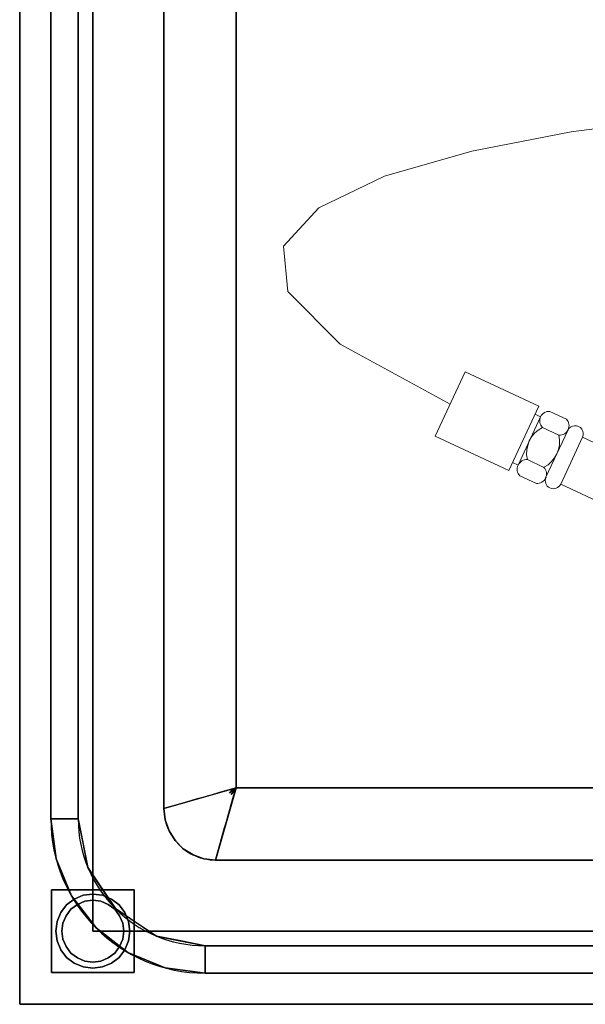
# Model space of a CAD drawing. Extents: x 3940905 to 4145695, y 925352 to 1109797.
# Tile 969 of 1056: x 4062406 to 4062680, y 1101197 to 1101674. Entities that reach past the tile are written whole.
import ezdxf

# ---------------------------------------------------------------- set-up
doc = ezdxf.new("R2010")
doc.units = 0
doc.header["$LTSCALE"] = 750
doc.header["$MEASUREMENT"] = 0
doc.layers.add('CKD Equipments', color=252, linetype='CONTINUOUS', lineweight=0)

msp = doc.modelspace()

# ---------------------------------------------------------------- linework, layer by layer
at = {"layer": 'CKD Equipments', "color": 4, "lineweight": -2, "ltscale": 0.2}
for p, q in [((4062405.64, 1101196.68), (4062405.64, 1101896.68)), ((4062420.75, 1101286.68), (4062420.75, 1101786.68)), ((4062434.03, 1101786.68), (4062434.03, 1101286.68)), ((4062475.64, 1101291.68), (4062475.64, 1101741.68)), ((4062510.64, 1101731.68), (4062510.64, 1101301.68)), ((4062510.64, 1101301.68), (4063300.64, 1101301.68)), ((4063310.64, 1101266.68), (4062500.64, 1101266.68)), ((4062495.64, 1101225.07), (4063315.64, 1101225.07)), ((4063315.64, 1101211.79), (4062495.64, 1101211.79)), ((4063405.64, 1101196.68), (4062405.64, 1101196.68))]:
    msp.add_line(p, q, dxfattribs=at)
at = {"layer": 'CKD Equipments', "color": 5, "lineweight": 0}
for p, q in [((4062673.24, 1101620.01), (4062723.05, 1101626.53)), ((4062625.02, 1101610.69), (4062673.24, 1101620.01)), ((4062582.77, 1101598.42), (4062625.02, 1101610.69)), ((4062550.88, 1101583.06), (4062582.77, 1101598.42)), ((4062533.74, 1101564.47), (4062550.88, 1101583.06)), ((4062535.73, 1101542.51), (4062533.74, 1101564.47)), ((4062561.22, 1101517.03), (4062535.73, 1101542.51)), ((4062614.62, 1101487.89), (4062561.22, 1101517.03)), ((4062607.34, 1101472.28), (4062621.9, 1101503.5)), ((4062657.58, 1101486.87), (4062621.9, 1101503.5)), ((4062657.58, 1101486.87), (4062643.03, 1101455.64)), ((4062658.44, 1101481.72), (4062647.52, 1101458.3)), ((4062658.44, 1101481.72), (4062655.76, 1101482.96)), ((4062670.96, 1101480.63), (4062662.93, 1101484.37)), ((4062667.32, 1101472.82), (4062659.3, 1101476.57)), ((4062643.03, 1101455.64), (4062607.34, 1101472.28)), ((4062671.82, 1101475.48), (4062660.9, 1101452.06)), ((4062661.07, 1101452.41), (4062671.66, 1101475.13)), ((4062668.2, 1101449.09), (4062678.79, 1101471.8)), ((4062712.85, 1101455.92), (4062678.79, 1101471.8)), ((4062647.52, 1101458.3), (4062644.85, 1101459.55)), ((4062660.05, 1101457.21), (4062652.02, 1101460.95)), ((4062656.41, 1101449.41), (4062648.38, 1101453.15)), ((4062701.43, 1101433.6), (4062668.2, 1101449.09))]:
    msp.add_line(p, q, dxfattribs=at)
at = {"layer": 'CKD Equipments', "color": 4, "lineweight": -2, "ltscale": 0.2}
for centre, radius in [((4062500.64, 1101291.68), 25), ((4062495.64, 1101286.68), 74.89), ((4062495.64, 1101286.68), 61.61)]:
    msp.add_arc(centre, radius, 180, 270, dxfattribs=at)
at = {"layer": 'CKD Equipments', "color": 5, "lineweight": 0, "extrusion": (0, 0, -1)}
for centre, major_axis, start_param, end_param in [((4062662.62, 1101479.77), (-3.26, 3.26), 4.731862, 7.136157), ((4062667.64, 1101477.43), (3.26, 3.26), 0.019473, 2.423768), ((4062665.7, 1101464.08), (9.92, 9.92), 3.702618, 5.023808), ((4062675.22, 1101473.46), (-2.78, 2.78), 5.934009, 9.075602), ((4062653.64, 1101469.7), (9.92, 9.92), 0.561026, 1.882215), ((4062651.71, 1101456.35), (3.26, 3.26), 3.161065, 5.565361), ((4062656.72, 1101454.01), (-3.26, 3.26), 1.590269, 3.994564), ((4062664.64, 1101450.75), (-2.78, 2.78), 2.792417, 5.934009)]:
    msp.add_ellipse(centre, major_axis=major_axis, ratio=1, start_param=start_param, end_param=end_param, dxfattribs=at)
at = {"layer": 'CKD Equipments', "color": 4, "lineweight": -2, "ltscale": 0.2}
for points, invisible_edges in [([(4062405.64, 1101196.68, 850), (4062405.64, 1101196.68, 900), (4062405.64, 1101873.68, 900), (4062405.64, 1101896.68, 850)], 4), ([(4062441.14, 1101786.68, 850), (4062441.14, 1101232.18, 850), (4062405.64, 1101196.68, 850), (4062405.64, 1101896.68, 850)], 10), ([(4062420.75, 1101286.68, 900), (4062420.75, 1101786.68, 900), (4062405.64, 1101873.68, 900), (4062405.64, 1101196.68, 900)], 10), ([(4062434.03, 1101286.68, 890), (4062475.64, 1101291.68, 890), (4062475.64, 1101741.68, 890), (4062434.03, 1101786.68, 890)], 5), ([(4063241.15, 1101683.8, 480), (4063242.65, 1101680.18, 480), (4062441.14, 1101232.18, 480), (4062441.14, 1101786.68, 480)], 10), ([(4062510.64, 1101731.68, 520), (4062510.64, 1101301.68, 520), (4063225.33, 1101670.18, 520), (4063221.83, 1101678.62, 520)], 10), ([(4062441.14, 1101232.18, 480), (4063242.65, 1101680.18, 480), (4063245.03, 1101677.07, 480), (4063370.14, 1101232.18, 480)], 5), ([(4063230.89, 1101662.93, 520), (4063225.33, 1101670.18, 520), (4062510.64, 1101301.68, 520), (4063300.64, 1101301.68, 520)], 10), ([(4062502.6, 1101299.38, 605), (4062498.58, 1101298.23, 647.5), (4062501.76, 1101297.21, 616.74)], 14), ([(4062502.6, 1101299.38, 605), (4062504.37, 1101298.08, 589.69), (4062506.62, 1101300.53, 562.5)], 3), ([(4062510.64, 1101301.68, 520), (4062506.62, 1101300.53, 562.5), (4062508.09, 1101300.44, 547.6)], 2), ([(4062507.5, 1101299.33, 557.25), (4062508.29, 1101298.54, 557.25), (4062510.64, 1101301.68, 520)], 1), ([(4062508.09, 1101300.44, 547.6), (4062507.5, 1101299.33, 557.25), (4062510.64, 1101301.68, 520)], 1), ([(4062508.29, 1101298.54, 557.25), (4062509.4, 1101299.13, 547.6), (4062510.64, 1101301.68, 520)], 1), ([(4062509.4, 1101299.13, 547.6), (4062509.49, 1101297.66, 562.5), (4062510.64, 1101301.68, 520)], 1), ([(4062486.4, 1101294.75, 776.25), (4062483.68, 1101293.98, 805), (4062487.62, 1101288.37, 776.25)], 14), ([(4062486.4, 1101294.75, 776.25), (4062487.62, 1101288.37, 776.25), (4062489.12, 1101295.53, 747.5)], 3), ([(4062491.84, 1101296.31, 718.75), (4062489.12, 1101295.53, 747.5), (4062490.76, 1101290.06, 741.73)], 14), ([(4062494.01, 1101292.27, 704.37), (4062494.56, 1101297.09, 690), (4062491.84, 1101296.31, 718.75)], 13), ([(4062496.57, 1101297.66, 668.75), (4062494.56, 1101297.09, 690), (4062495.92, 1101294.62, 679.37)], 14), ([(4062498.58, 1101298.23, 647.5), (4062496.57, 1101297.66, 668.75), (4062499.28, 1101295.76, 644.25)], 14), ([(4062508.34, 1101293.64, 605), (4062509.49, 1101297.66, 562.5), (4062507.04, 1101295.41, 589.69)], 14), ([(4062476.27, 1101286.11, 890), (4062475.64, 1101291.68, 890), (4062434.03, 1101286.68, 890)], 14), ([(4062479.06, 1101286.35, 862.4), (4062479.66, 1101292.83, 847.5), (4062475.64, 1101291.68, 890)], 13), ([(4062475.64, 1101291.68, 890), (4062476.27, 1101286.11, 890), (4062479.06, 1101286.35, 862.4)], 14), ([(4062483.68, 1101293.98, 805), (4062479.66, 1101292.83, 847.5), (4062483.63, 1101286.15, 820.31)], 14), ([(4062507.67, 1101291.27, 630), (4062502.91, 1101289.81, 655.55), (4062506.99, 1101288.91, 655)], 3), ([(4062506.99, 1101288.91, 655), (4062502.91, 1101289.81, 655.55), (4062506.31, 1101286.54, 680)], 3), ([(4062507.67, 1101291.27, 630), (4062508.34, 1101293.64, 605), (4062504.15, 1101292.02, 631.14)], 14), ([(4062423.3, 1101267.3, 900), (4062420.75, 1101286.68, 900), (4062405.64, 1101196.68, 900)], 14), ([(4062423.3, 1101267.3, 900), (4062436.38, 1101274.89, 890), (4062420.75, 1101286.68, 900)], 3), ([(4062434.03, 1101286.68, 890), (4062420.75, 1101286.68, 900), (4062436.38, 1101274.89, 890)], 2), ([(4062438.72, 1101263.1, 890), (4062478.12, 1101280.83, 890), (4062476.27, 1101286.11, 890), (4062434.03, 1101286.68, 890)], 5), ([(4062476.27, 1101286.11, 890), (4062478.12, 1101280.83, 890), (4062479.06, 1101286.35, 862.4)], 14), ([(4062501.37, 1101287.74, 680), (4062505.64, 1101284.18, 705), (4062506.31, 1101286.54, 680)], 13), ([(4062481.1, 1101276.09, 890), (4062478.12, 1101280.83, 890), (4062438.72, 1101263.1, 890), (4062452.08, 1101243.12, 890)], 10), ([(4062478.12, 1101280.83, 890), (4062481.1, 1101276.09, 890), (4062482.61, 1101280.72, 852.75)], 14), ([(4062499.39, 1101280.93, 748.39), (4062504.29, 1101279.45, 755), (4062504.96, 1101281.81, 730)], 13), ([(4062504.29, 1101279.45, 755), (4062499.39, 1101280.93, 748.39), (4062503.61, 1101277.09, 780)], 3), ([(4062505.64, 1101284.18, 705), (4062500.2, 1101284.1, 716.71), (4062504.96, 1101281.81, 730)], 3), ([(4062485.05, 1101272.13, 890), (4062481.1, 1101276.09, 890), (4062452.08, 1101243.12, 890), (4062472.06, 1101229.76, 890)], 10), ([(4062481.1, 1101276.09, 890), (4062485.05, 1101272.13, 890), (4062489.69, 1101273.65, 852.75)], 14), ([(4062497.86, 1101276.95, 790.25), (4062502.94, 1101274.72, 805), (4062503.61, 1101277.09, 780)], 13), ([(4062423.3, 1101267.3, 900), (4062438.72, 1101263.1, 890), (4062436.38, 1101274.89, 890)], 13), ([(4062485.05, 1101272.13, 890), (4062472.06, 1101229.76, 890), (4062489.79, 1101269.15, 890)], 3), ([(4062485.05, 1101272.13, 890), (4062489.79, 1101269.15, 890), (4062489.69, 1101273.65, 852.75)], 14), ([(4062502.94, 1101274.72, 805), (4062495.12, 1101274.67, 820.32), (4062501.79, 1101270.7, 847.5)], 3), ([(4062500.64, 1101266.68, 890), (4062501.79, 1101270.7, 847.5), (4062495.31, 1101270.1, 862.41)], 14), ([(4062405.64, 1101196.68, 900), (4062430.78, 1101249.24, 900), (4062423.3, 1101267.3, 900)], 13), ([(4062438.72, 1101263.1, 890), (4062423.3, 1101267.3, 900), (4062430.78, 1101249.24, 900)], 13), ([(4062495.08, 1101267.31, 890), (4062489.79, 1101269.15, 890), (4062472.06, 1101229.76, 890), (4062495.64, 1101225.07, 890)], 10), ([(4062495.08, 1101267.31, 890), (4062495.31, 1101270.1, 862.41), (4062489.79, 1101269.15, 890)], 3), ([(4062500.64, 1101266.68, 890), (4062495.31, 1101270.1, 862.41), (4062495.08, 1101267.31, 890)], 3), ([(4062500.64, 1101266.68, 890), (4062495.08, 1101267.31, 890), (4062495.64, 1101225.07, 890), (4063315.64, 1101225.07, 890)], 10), ([(4063315.64, 1101225.07, 890), (4063316.2, 1101267.31, 890), (4063310.64, 1101266.68, 890), (4062500.64, 1101266.68, 890)], 9), ([(4062445.4, 1101253.11, 890), (4062438.72, 1101263.1, 890), (4062430.78, 1101249.24, 900)], 14), ([(4062442.69, 1101233.73, 900), (4062445.4, 1101253.11, 890), (4062430.78, 1101249.24, 900)], 3), ([(4062445.4, 1101253.11, 890), (4062442.69, 1101233.73, 900), (4062452.08, 1101243.12, 890)], 3), ([(4062430.78, 1101249.24, 900), (4062405.64, 1101196.68, 900), (4062442.69, 1101233.73, 900)], 3), ([(4062458.52, 1101236.84, 5), (4062441.14, 1101250.18, 5), (4062436.48, 1101249.57, 5), (4062425.55, 1101241.18, 5)], 13), ([(4062453.87, 1101244.91, 0), (4062456.73, 1101241.18, 0), (4062425.55, 1101241.18, 0), (4062441.14, 1101250.18, 0)], 14), ([(4062425.55, 1101241.18, 0), (4062436.48, 1101249.57, 0), (4062441.14, 1101250.18, 0)], 13), ([(4062436.48, 1101249.57, 5), (4062432.14, 1101247.77, 5), (4062428.41, 1101244.91, 5), (4062425.55, 1101241.18, 5)], 8), ([(4062428.41, 1101244.91, 0), (4062432.14, 1101247.77, 0), (4062436.48, 1101249.57, 0), (4062425.55, 1101241.18, 0)], 4), ([(4062426.14, 1101232.18, 5), (4062426.65, 1101236.06, 5), (4062428.15, 1101239.68, 5), (4062441.14, 1101247.18, 5)], 12), ([(4062433.64, 1101245.17, 5), (4062437.26, 1101246.67, 5), (4062441.14, 1101247.18, 5), (4062428.15, 1101239.68, 5)], 12), ([(4062432.14, 1101247.77, 0), (4062428.41, 1101244.91, 0), (4062428.41, 1101244.91, 5), (4062432.14, 1101247.77, 5)], 10), ([(4062436.48, 1101249.57, 0), (4062432.14, 1101247.77, 0), (4062432.14, 1101247.77, 5), (4062436.48, 1101249.57, 5)], 10), ([(4062437.26, 1101246.67, 75), (4062433.64, 1101245.17, 75), (4062441.14, 1101247.18, 75)], 2), ([(4062437.26, 1101246.67, 75), (4062437.26, 1101246.67, 5), (4062433.64, 1101245.17, 5), (4062433.64, 1101245.17, 75)], 5), ([(4062441.14, 1101250.18, 0), (4062436.48, 1101249.57, 0), (4062436.48, 1101249.57, 5), (4062441.14, 1101250.18, 5)], 10), ([(4062437.26, 1101246.67, 5), (4062437.26, 1101246.67, 75), (4062441.14, 1101247.18, 75), (4062441.14, 1101247.18, 5)], 5), ([(4062458.52, 1101236.84, 5), (4062456.73, 1101241.18, 5), (4062453.87, 1101244.91, 5), (4062441.14, 1101250.18, 5)], 12), ([(4062450.14, 1101247.77, 5), (4062445.8, 1101249.57, 5), (4062441.14, 1101250.18, 5), (4062453.87, 1101244.91, 5)], 4), ([(4062441.14, 1101250.18, 0), (4062445.8, 1101249.57, 0), (4062450.14, 1101247.77, 0), (4062453.87, 1101244.91, 0)], 8), ([(4062441.14, 1101250.18, 5), (4062445.8, 1101249.57, 5), (4062445.8, 1101249.57, 0), (4062441.14, 1101250.18, 0)], 10), ([(4062445.02, 1101246.67, 75), (4062441.14, 1101247.18, 75), (4062451.74, 1101242.79, 75), (4062448.64, 1101245.17, 75)], 2), ([(4062451.74, 1101242.79, 5), (4062441.14, 1101247.18, 5), (4062445.02, 1101246.67, 5), (4062448.64, 1101245.17, 5)], 1), ([(4062445.02, 1101246.67, 75), (4062445.02, 1101246.67, 5), (4062441.14, 1101247.18, 5), (4062441.14, 1101247.18, 75)], 5), ([(4062448.64, 1101245.17, 75), (4062448.64, 1101245.17, 5), (4062445.02, 1101246.67, 5), (4062445.02, 1101246.67, 75)], 5), ([(4062450.14, 1101247.77, 0), (4062445.8, 1101249.57, 0), (4062445.8, 1101249.57, 5), (4062450.14, 1101247.77, 5)], 10), ([(4062453.87, 1101244.91, 0), (4062450.14, 1101247.77, 0), (4062450.14, 1101247.77, 5), (4062453.87, 1101244.91, 5)], 10), ([(4062428.41, 1101244.91, 0), (4062425.55, 1101241.18, 0), (4062425.55, 1101241.18, 5), (4062428.41, 1101244.91, 5)], 10), ([(4062455.63, 1101236.06, 75), (4062454.13, 1101239.68, 75), (4062451.74, 1101242.79, 75), (4062426.14, 1101232.18, 75)], 12), ([(4062428.15, 1101239.68, 75), (4062426.65, 1101236.06, 75), (4062426.14, 1101232.18, 75), (4062451.74, 1101242.79, 75)], 12), ([(4062428.15, 1101239.68, 75), (4062433.64, 1101245.17, 75), (4062430.53, 1101242.79, 75)], 1), ([(4062433.64, 1101245.17, 5), (4062428.15, 1101239.68, 5), (4062430.53, 1101242.79, 5)], 1), ([(4062430.53, 1101242.79, 75), (4062430.53, 1101242.79, 5), (4062428.15, 1101239.68, 5), (4062428.15, 1101239.68, 75)], 5), ([(4062433.64, 1101245.17, 75), (4062433.64, 1101245.17, 5), (4062430.53, 1101242.79, 5), (4062430.53, 1101242.79, 75)], 5), ([(4062452.08, 1101243.12, 890), (4062442.69, 1101233.73, 900), (4062462.07, 1101236.44, 890)], 3), ([(4062451.74, 1101242.79, 75), (4062451.74, 1101242.79, 5), (4062448.64, 1101245.17, 5), (4062448.64, 1101245.17, 75)], 5), ([(4062451.74, 1101242.79, 5), (4062454.13, 1101239.68, 5), (4062455.63, 1101236.06, 5)], 12), ([(4062451.74, 1101242.79, 75), (4062454.13, 1101239.68, 75), (4062454.13, 1101239.68, 5), (4062451.74, 1101242.79, 5)], 10), ([(4062456.73, 1101241.18, 0), (4062453.87, 1101244.91, 0), (4062453.87, 1101244.91, 5), (4062456.73, 1101241.18, 5)], 10), ([(4062425.55, 1101241.18, 5), (4062423.75, 1101236.84, 5), (4062423.14, 1101232.18, 5), (4062458.52, 1101236.84, 5)], 12), ([(4062425.55, 1101241.18, 0), (4062456.73, 1101241.18, 0), (4062423.75, 1101227.52, 0), (4062423.14, 1101232.18, 0)], 11), ([(4062425.55, 1101241.18, 0), (4062423.14, 1101232.18, 0), (4062423.75, 1101236.84, 0)], 1), ([(4062423.75, 1101227.52, 0), (4062456.73, 1101241.18, 0), (4062458.52, 1101236.84, 0), (4062458.52, 1101227.52, 0)], 13), ([(4062425.55, 1101241.18, 0), (4062423.75, 1101236.84, 0), (4062423.75, 1101236.84, 5), (4062425.55, 1101241.18, 5)], 10), ([(4062428.15, 1101239.68, 75), (4062428.15, 1101239.68, 5), (4062426.65, 1101236.06, 5), (4062426.65, 1101236.06, 75)], 5), ([(4062454.13, 1101239.68, 5), (4062454.13, 1101239.68, 75), (4062455.63, 1101236.06, 75), (4062455.63, 1101236.06, 5)], 5), ([(4062458.52, 1101236.84, 0), (4062456.73, 1101241.18, 0), (4062456.73, 1101241.18, 5), (4062458.52, 1101236.84, 5)], 10), ([(4062458.19, 1101221.83, 900), (4062442.69, 1101233.73, 900), (4062405.64, 1101196.68, 900)], 14), ([(4062441.14, 1101232.18, 850), (4063370.14, 1101232.18, 850), (4063405.64, 1101196.68, 850), (4062405.64, 1101196.68, 850)], 10), ([(4062423.14, 1101232.18, 5), (4062458.52, 1101227.52, 5), (4062459.14, 1101232.18, 5), (4062458.52, 1101236.84, 5)], 9), ([(4062423.14, 1101232.18, 5), (4062423.75, 1101236.84, 5), (4062423.75, 1101236.84, 0), (4062423.14, 1101232.18, 0)], 2), ([(4062458.52, 1101227.52, 5), (4062423.14, 1101232.18, 5), (4062423.75, 1101227.52, 5), (4062432.14, 1101216.59, 5)], 13), ([(4062423.14, 1101232.18, 0), (4062423.75, 1101227.52, 0), (4062423.75, 1101227.52, 5), (4062423.14, 1101232.18, 5)], 2), ([(4062426.14, 1101232.18, 75), (4062426.65, 1101228.3, 75), (4062428.15, 1101224.68, 75), (4062455.63, 1101236.06, 75)], 12), ([(4062428.15, 1101224.68, 5), (4062426.14, 1101232.18, 5), (4062455.63, 1101236.06, 5), (4062430.53, 1101221.57, 5)], 7), ([(4062426.65, 1101236.06, 75), (4062426.65, 1101236.06, 5), (4062426.14, 1101232.18, 5), (4062426.14, 1101232.18, 75)], 1), ([(4062426.65, 1101228.3, 5), (4062426.14, 1101232.18, 5), (4062428.15, 1101224.68, 5)], 2), ([(4062426.14, 1101232.18, 75), (4062426.14, 1101232.18, 5), (4062426.65, 1101228.3, 5), (4062426.65, 1101228.3, 75)], 4), ([(4062455.63, 1101236.06, 75), (4062428.15, 1101224.68, 75), (4062430.53, 1101221.57, 75), (4062456.14, 1101232.18, 75)], 5), ([(4062430.53, 1101221.57, 75), (4062445.02, 1101217.69, 75), (4062448.64, 1101219.19, 75), (4062456.14, 1101232.18, 75)], 13), ([(4062458.19, 1101221.83, 900), (4062462.07, 1101236.44, 890), (4062442.69, 1101233.73, 900)], 3), ([(4062455.63, 1101228.3, 75), (4062456.14, 1101232.18, 75), (4062448.64, 1101219.19, 75), (4062454.13, 1101224.68, 75)], 6), ([(4062456.14, 1101232.18, 5), (4062455.63, 1101228.3, 5), (4062455.63, 1101236.06, 5)], 2), ([(4062456.14, 1101232.18, 5), (4062455.63, 1101236.06, 5), (4062455.63, 1101236.06, 75), (4062456.14, 1101232.18, 75)], 2), ([(4062455.63, 1101228.3, 75), (4062455.63, 1101228.3, 5), (4062456.14, 1101232.18, 5), (4062456.14, 1101232.18, 75)], 1), ([(4062458.19, 1101221.83, 900), (4062472.06, 1101229.76, 890), (4062462.07, 1101236.44, 890)], 13), ([(4062458.52, 1101227.52, 0), (4062458.52, 1101236.84, 0), (4062459.14, 1101232.18, 0)], 1), ([(4062459.14, 1101232.18, 0), (4062458.52, 1101236.84, 0), (4062458.52, 1101236.84, 5), (4062459.14, 1101232.18, 5)], 2), ([(4062459.14, 1101232.18, 5), (4062458.52, 1101227.52, 5), (4062458.52, 1101227.52, 0), (4062459.14, 1101232.18, 0)], 2), ([(4062425.55, 1101223.18, 5), (4062428.41, 1101219.45, 5), (4062432.14, 1101216.59, 5), (4062423.75, 1101227.52, 5)], 4), ([(4062450.14, 1101216.59, 0), (4062423.75, 1101227.52, 0), (4062458.52, 1101227.52, 0), (4062453.87, 1101219.45, 0)], 7), ([(4062423.75, 1101227.52, 0), (4062450.14, 1101216.59, 0), (4062445.8, 1101214.79, 0), (4062432.14, 1101216.59, 0)], 13), ([(4062432.14, 1101216.59, 0), (4062428.41, 1101219.45, 0), (4062425.55, 1101223.18, 0), (4062423.75, 1101227.52, 0)], 8), ([(4062423.75, 1101227.52, 0), (4062425.55, 1101223.18, 0), (4062425.55, 1101223.18, 5), (4062423.75, 1101227.52, 5)], 10), ([(4062426.65, 1101228.3, 75), (4062426.65, 1101228.3, 5), (4062428.15, 1101224.68, 5), (4062428.15, 1101224.68, 75)], 5), ([(4062432.14, 1101216.59, 5), (4062445.8, 1101214.79, 5), (4062450.14, 1101216.59, 5), (4062458.52, 1101227.52, 5)], 13), ([(4062448.64, 1101219.19, 5), (4062445.02, 1101217.69, 5), (4062455.63, 1101228.3, 5), (4062451.74, 1101221.57, 5)], 6), ([(4062458.52, 1101227.52, 5), (4062450.14, 1101216.59, 5), (4062453.87, 1101219.45, 5), (4062456.73, 1101223.18, 5)], 1), ([(4062451.74, 1101221.57, 5), (4062455.63, 1101228.3, 5), (4062454.13, 1101224.68, 5)], 1), ([(4062453.87, 1101219.45, 0), (4062458.52, 1101227.52, 0), (4062456.73, 1101223.18, 0)], 1), ([(4062454.13, 1101224.68, 75), (4062454.13, 1101224.68, 5), (4062455.63, 1101228.3, 5), (4062455.63, 1101228.3, 75)], 5), ([(4062456.73, 1101223.18, 0), (4062458.52, 1101227.52, 0), (4062458.52, 1101227.52, 5), (4062456.73, 1101223.18, 5)], 10), ([(4062458.19, 1101221.83, 900), (4062476.26, 1101214.34, 900), (4062472.06, 1101229.76, 890)], 14), ([(4062483.85, 1101227.42, 890), (4062472.06, 1101229.76, 890), (4062476.26, 1101214.34, 900)], 14), ([(4062483.85, 1101227.42, 890), (4062476.26, 1101214.34, 900), (4062495.64, 1101211.79, 900)], 13), ([(4062483.85, 1101227.42, 890), (4062495.64, 1101211.79, 900), (4062495.64, 1101225.07, 890)], 1), ([(4062425.55, 1101223.18, 0), (4062428.41, 1101219.45, 0), (4062428.41, 1101219.45, 5), (4062425.55, 1101223.18, 5)], 10), ([(4062428.15, 1101224.68, 75), (4062428.15, 1101224.68, 5), (4062430.53, 1101221.57, 5), (4062430.53, 1101221.57, 75)], 5), ([(4062454.13, 1101224.68, 75), (4062448.64, 1101219.19, 75), (4062451.74, 1101221.57, 75)], 1), ([(4062451.74, 1101221.57, 75), (4062451.74, 1101221.57, 5), (4062454.13, 1101224.68, 5), (4062454.13, 1101224.68, 75)], 5), ([(4062453.87, 1101219.45, 0), (4062456.73, 1101223.18, 0), (4062456.73, 1101223.18, 5), (4062453.87, 1101219.45, 5)], 10), ([(4062458.19, 1101221.83, 900), (4062405.64, 1101196.68, 900), (4062476.26, 1101214.34, 900)], 3), ([(4062428.41, 1101219.45, 0), (4062432.14, 1101216.59, 0), (4062432.14, 1101216.59, 5), (4062428.41, 1101219.45, 5)], 10), ([(4062433.64, 1101219.19, 75), (4062437.26, 1101217.69, 75), (4062441.14, 1101217.18, 75), (4062430.53, 1101221.57, 75)], 4), ([(4062445.02, 1101217.69, 75), (4062430.53, 1101221.57, 75), (4062441.14, 1101217.18, 75)], 3), ([(4062441.14, 1101217.18, 5), (4062437.26, 1101217.69, 5), (4062433.64, 1101219.19, 5), (4062430.53, 1101221.57, 5)], 8), ([(4062441.14, 1101217.18, 5), (4062430.53, 1101221.57, 5), (4062445.02, 1101217.69, 5)], 3), ([(4062430.53, 1101221.57, 75), (4062430.53, 1101221.57, 5), (4062433.64, 1101219.19, 5), (4062433.64, 1101219.19, 75)], 5), ([(4062433.64, 1101219.19, 75), (4062433.64, 1101219.19, 5), (4062437.26, 1101217.69, 5), (4062437.26, 1101217.69, 75)], 5), ([(4062445.02, 1101217.69, 75), (4062445.02, 1101217.69, 5), (4062448.64, 1101219.19, 5), (4062448.64, 1101219.19, 75)], 5), ([(4062448.64, 1101219.19, 75), (4062448.64, 1101219.19, 5), (4062451.74, 1101221.57, 5), (4062451.74, 1101221.57, 75)], 5), ([(4062450.14, 1101216.59, 0), (4062453.87, 1101219.45, 0), (4062453.87, 1101219.45, 5), (4062450.14, 1101216.59, 5)], 10), ([(4062495.64, 1101211.79, 900), (4062476.26, 1101214.34, 900), (4062405.64, 1101196.68, 900)], 14), ([(4062432.14, 1101216.59, 5), (4062436.48, 1101214.79, 5), (4062441.14, 1101214.18, 5), (4062445.8, 1101214.79, 5)], 8), ([(4062441.14, 1101214.18, 0), (4062436.48, 1101214.79, 0), (4062432.14, 1101216.59, 0), (4062445.8, 1101214.79, 0)], 4), ([(4062432.14, 1101216.59, 0), (4062436.48, 1101214.79, 0), (4062436.48, 1101214.79, 5), (4062432.14, 1101216.59, 5)], 10), ([(4062441.14, 1101214.18, 5), (4062436.48, 1101214.79, 5), (4062436.48, 1101214.79, 0), (4062441.14, 1101214.18, 0)], 10), ([(4062437.26, 1101217.69, 75), (4062437.26, 1101217.69, 5), (4062441.14, 1101217.18, 5), (4062441.14, 1101217.18, 75)], 5), ([(4062445.02, 1101217.69, 5), (4062445.02, 1101217.69, 75), (4062441.14, 1101217.18, 75), (4062441.14, 1101217.18, 5)], 5), ([(4062441.14, 1101214.18, 0), (4062445.8, 1101214.79, 0), (4062445.8, 1101214.79, 5), (4062441.14, 1101214.18, 5)], 10), ([(4062445.8, 1101214.79, 0), (4062450.14, 1101216.59, 0), (4062450.14, 1101216.59, 5), (4062445.8, 1101214.79, 5)], 10), ([(4063405.64, 1101196.68, 900), (4063315.64, 1101211.79, 900), (4062495.64, 1101211.79, 900), (4062405.64, 1101196.68, 900)], 5)]:
    msp.add_3dface(points, dxfattribs=dict(at, invisible_edges=invisible_edges))
for points in [[(4062434.03, 1101786.68, 890), (4062420.75, 1101786.68, 900), (4062420.75, 1101286.68, 900), (4062434.03, 1101286.68, 890)], [(4062441.14, 1101232.18, 480), (4062441.14, 1101232.18, 850), (4062441.14, 1101786.68, 850), (4062441.14, 1101786.68, 480)], [(4062510.64, 1101731.68, 520), (4062475.64, 1101741.68, 890), (4062475.64, 1101291.68, 890), (4062510.64, 1101301.68, 520)], [(4062510.64, 1101301.68, 520), (4062500.64, 1101266.68, 890), (4063310.64, 1101266.68, 890), (4063300.64, 1101301.68, 520)], [(4062421.14, 1101252.18, 850), (4062421.14, 1101212.18, 850), (4062461.14, 1101212.18, 850), (4062461.14, 1101252.18, 850)], [(4062461.14, 1101212.18, 75), (4062421.14, 1101212.18, 75), (4062421.14, 1101252.18, 75), (4062461.14, 1101252.18, 75)], [(4062461.14, 1101252.18, 850), (4062461.14, 1101252.18, 75), (4062421.14, 1101252.18, 75), (4062421.14, 1101252.18, 850)], [(4062421.14, 1101252.18, 850), (4062421.14, 1101252.18, 75), (4062421.14, 1101212.18, 75), (4062421.14, 1101212.18, 850)], [(4062461.14, 1101212.18, 850), (4062461.14, 1101212.18, 75), (4062461.14, 1101252.18, 75), (4062461.14, 1101252.18, 850)], [(4063370.14, 1101232.18, 480), (4063370.14, 1101232.18, 850), (4062441.14, 1101232.18, 850), (4062441.14, 1101232.18, 480)], [(4062495.64, 1101225.07, 890), (4062495.64, 1101211.79, 900), (4063315.64, 1101211.79, 900), (4063315.64, 1101225.07, 890)], [(4062421.14, 1101212.18, 850), (4062421.14, 1101212.18, 75), (4062461.14, 1101212.18, 75), (4062461.14, 1101212.18, 850)], [(4063405.64, 1101196.68, 900), (4062405.64, 1101196.68, 900), (4062405.64, 1101196.68, 850), (4063405.64, 1101196.68, 850)]]:
    msp.add_3dface(points, dxfattribs=at)

doc.saveas('drawing.dxf')
